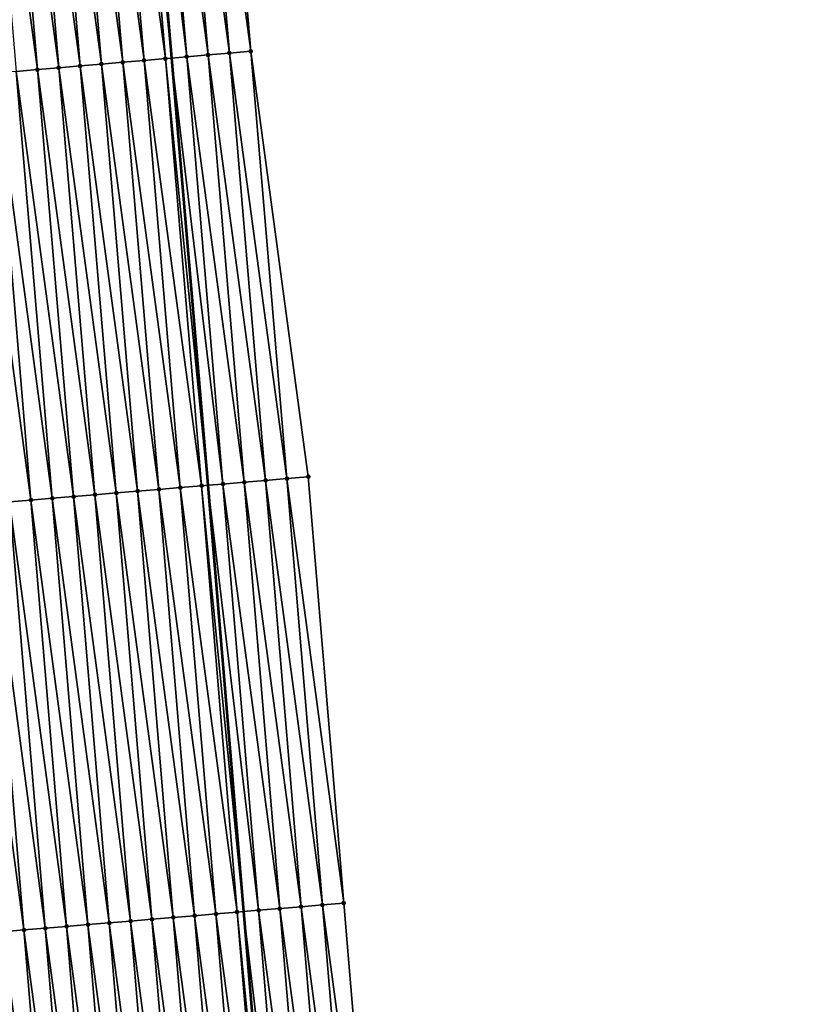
# Model space of a CAD drawing. Header units: feet. Extents: x 2010743 to 2022806, y 818705 to 837694.
# Tile 467 of 531: x 2011379 to 2011415, y 835248 to 835294. Entities that reach past the tile are written whole.
import ezdxf

# ---------------------------------------------------------------- set-up
doc = ezdxf.new("R2010")
doc.units = ezdxf.units.FT
doc.header["$MEASUREMENT"] = 0
doc.layers.add('EP_Travel Lane', color=172, linetype='Continuous', lineweight=53)
doc.layers.add('Road Shots', color=141, linetype='Continuous', lineweight=100)
doc.layers.add('I-77-MM17-21_NB-Surface-Border', color=7, linetype='Continuous')
doc.layers.add('I-77-MM17-21_NB-Surface-TIN', color=7, linetype='Continuous')

msp = doc.modelspace()

# ---------------------------------------------------------------- linework, layer by layer
at = {"layer": 'EP_Travel Lane'}
msp.add_polyline3d([(2011379.312, 835372.214, 318.371), (2011381.056, 835352.225, 318.031), (2011382.767, 835332.301, 317.694), (2011384.479, 835312.378, 317.312), (2011386.19, 835292.454, 316.967), (2011387.882, 835272.486, 316.613), (2011389.546, 835252.558, 316.264), (2011391.209, 835232.631, 315.902), (2011392.873, 835212.703, 315.569), (2011394.511, 835192.678, 315.213), (2011396.105, 835172.745, 314.846), (2011397.698, 835152.812, 314.476), (2011399.292, 835132.879, 314.135), (2011400.636, 835112.865, 313.791), (2011402.157, 835092.926, 313.419), (2011403.665, 835072.96, 313.042), (2011405.164, 835053.02, 312.71), (2011406.664, 835033.079, 312.361), (2011408.155, 835013.121, 312.006), (2011409.641, 834993.18, 311.649), (2011411.127, 834973.239, 311.263), (2011412.568, 834953.201, 310.905), (2011413.972, 834933.254, 310.525), (2011415.376, 834913.306, 310.196)], dxfattribs=at)
at = {"layer": 'I-77-MM17-21_NB-Surface-Border', "color": 3, "linetype": 'Continuous', "lineweight": -3}
msp.add_polyline3d([(2011380.052, 835372.28, 318.349), (2011383.785, 835352.46, 317.933), (2011385.487, 835332.535, 317.594), (2011388.186, 835312.697, 317.177), (2011389.888, 835292.773, 316.824), (2011392.573, 835272.881, 316.432), (2011394.237, 835252.953, 316.074), (2011395.9, 835233.026, 315.722), (2011397.564, 835213.098, 315.381), (2011398.201, 835192.973, 315.069), (2011399.779, 835173.039, 314.697), (2011400.361, 835153.025, 314.383), (2011401.94, 835133.09, 314.039)], dxfattribs=at)
at = {"layer": 'I-77-MM17-21_NB-Surface-TIN', "color": 128, "linetype": 'Continuous', "lineweight": -3}
for points in [[(2011387.895, 835292.601, 316.911), (2011386.193, 835312.526, 317.252), (2011385.197, 835312.44, 317.288)], [(2011388.892, 835292.687, 316.868), (2011387.189, 835312.612, 317.214), (2011386.193, 835312.526, 317.252)], [(2011387.895, 835292.601, 316.911), (2011388.892, 835292.687, 316.868), (2011386.193, 835312.526, 317.252)], [(2011389.888, 835292.773, 316.824), (2011388.186, 835312.697, 317.177), (2011387.189, 835312.612, 317.214)], [(2011388.892, 835292.687, 316.868), (2011389.888, 835292.773, 316.824), (2011387.189, 835312.612, 317.214)], [(2011382.914, 835292.173, 317.038), (2011381.212, 835312.098, 317.386), (2011380.215, 835312.012, 317.403)], [(2011383.91, 835292.259, 317.021), (2011382.208, 835312.183, 317.367), (2011381.212, 835312.098, 317.386)], [(2011382.914, 835292.173, 317.038), (2011383.91, 835292.259, 317.021), (2011381.212, 835312.098, 317.386)], [(2011384.906, 835292.344, 317.003), (2011383.204, 835312.269, 317.348), (2011382.208, 835312.183, 317.367)], [(2011383.91, 835292.259, 317.021), (2011384.906, 835292.344, 317.003), (2011382.208, 835312.183, 317.367)], [(2011385.903, 835292.43, 316.976), (2011384.201, 835312.354, 317.322), (2011383.204, 835312.269, 317.348)], [(2011384.906, 835292.344, 317.003), (2011385.903, 835292.43, 316.976), (2011383.204, 835312.269, 317.348)], [(2011384.201, 835312.354, 317.322), (2011386.19, 835292.454, 316.967), (2011384.479, 835312.378, 317.312)], [(2011385.903, 835292.43, 316.976), (2011386.19, 835292.454, 316.967), (2011384.201, 835312.354, 317.322)], [(2011386.899, 835292.515, 316.947), (2011385.197, 835312.44, 317.288), (2011384.479, 835312.378, 317.312)], [(2011386.899, 835292.515, 316.947), (2011384.479, 835312.378, 317.312), (2011386.19, 835292.454, 316.967)], [(2011386.899, 835292.515, 316.947), (2011387.895, 835292.601, 316.911), (2011385.197, 835312.44, 317.288)], [(2011379.925, 835291.917, 317.078), (2011378.222, 835311.841, 317.431), (2011377.226, 835311.756, 317.444)], [(2011378.928, 835291.832, 317.09), (2011379.925, 835291.917, 317.078), (2011377.226, 835311.756, 317.444)], [(2011380.921, 835292.003, 317.065), (2011379.219, 835311.927, 317.419), (2011378.222, 835311.841, 317.431)], [(2011379.925, 835291.917, 317.078), (2011380.921, 835292.003, 317.065), (2011378.222, 835311.841, 317.431)], [(2011381.917, 835292.088, 317.052), (2011380.215, 835312.012, 317.403), (2011379.219, 835311.927, 317.419)], [(2011380.921, 835292.003, 317.065), (2011381.917, 835292.088, 317.052), (2011379.219, 835311.927, 317.419)], [(2011381.917, 835292.088, 317.052), (2011382.914, 835292.173, 317.038), (2011380.215, 835312.012, 317.403)], [(2011391.576, 835272.797, 316.475), (2011389.888, 835292.773, 316.824), (2011388.892, 835292.687, 316.868)], [(2011391.576, 835272.797, 316.475), (2011392.573, 835272.881, 316.432), (2011389.888, 835292.773, 316.824)], [(2011385.598, 835272.294, 316.67), (2011383.91, 835292.259, 317.021), (2011382.914, 835292.173, 317.038)], [(2011386.594, 835272.378, 316.654), (2011384.906, 835292.344, 317.003), (2011383.91, 835292.259, 317.021)], [(2011385.598, 835272.294, 316.67), (2011386.594, 835272.378, 316.654), (2011383.91, 835292.259, 317.021)], [(2011387.591, 835272.461, 316.62), (2011385.903, 835292.43, 316.976), (2011384.906, 835292.344, 317.003)], [(2011386.594, 835272.378, 316.654), (2011387.591, 835272.461, 316.62), (2011384.906, 835292.344, 317.003)], [(2011385.903, 835292.43, 316.976), (2011387.882, 835272.486, 316.613), (2011386.19, 835292.454, 316.967)], [(2011387.591, 835272.461, 316.62), (2011387.882, 835272.486, 316.613), (2011385.903, 835292.43, 316.976)], [(2011388.587, 835272.545, 316.597), (2011386.899, 835292.515, 316.947), (2011386.19, 835292.454, 316.967)], [(2011388.587, 835272.545, 316.597), (2011386.19, 835292.454, 316.967), (2011387.882, 835272.486, 316.613)], [(2011389.584, 835272.629, 316.557), (2011387.895, 835292.601, 316.911), (2011386.899, 835292.515, 316.947)], [(2011388.587, 835272.545, 316.597), (2011389.584, 835272.629, 316.557), (2011386.899, 835292.515, 316.947)], [(2011390.58, 835272.713, 316.514), (2011388.892, 835292.687, 316.868), (2011387.895, 835292.601, 316.911)], [(2011389.584, 835272.629, 316.557), (2011390.58, 835272.713, 316.514), (2011387.895, 835292.601, 316.911)], [(2011390.58, 835272.713, 316.514), (2011391.576, 835272.797, 316.475), (2011388.892, 835292.687, 316.868)], [(2011380.615, 835271.877, 316.737), (2011378.928, 835291.832, 317.09), (2011377.932, 835291.746, 317.107)], [(2011381.612, 835271.96, 316.725), (2011379.925, 835291.917, 317.078), (2011378.928, 835291.832, 317.09)], [(2011380.615, 835271.877, 316.737), (2011381.612, 835271.96, 316.725), (2011378.928, 835291.832, 317.09)], [(2011382.608, 835272.044, 316.714), (2011380.921, 835292.003, 317.065), (2011379.925, 835291.917, 317.078)], [(2011381.612, 835271.96, 316.725), (2011382.608, 835272.044, 316.714), (2011379.925, 835291.917, 317.078)], [(2011383.605, 835272.127, 316.703), (2011381.917, 835292.088, 317.052), (2011380.921, 835292.003, 317.065)], [(2011382.608, 835272.044, 316.714), (2011383.605, 835272.127, 316.703), (2011380.921, 835292.003, 317.065)], [(2011384.601, 835272.211, 316.686), (2011382.914, 835292.173, 317.038), (2011381.917, 835292.088, 317.052)], [(2011383.605, 835272.127, 316.703), (2011384.601, 835272.211, 316.686), (2011381.917, 835292.088, 317.052)], [(2011384.601, 835272.211, 316.686), (2011385.598, 835272.294, 316.67), (2011382.914, 835292.173, 317.038)], [(2011379.619, 835271.794, 316.753), (2011377.932, 835291.746, 317.107), (2011376.936, 835291.661, 317.123)], [(2011378.622, 835271.71, 316.769), (2011379.619, 835271.794, 316.753), (2011376.936, 835291.661, 317.123)], [(2011379.619, 835271.794, 316.753), (2011380.615, 835271.877, 316.737), (2011377.932, 835291.746, 317.107)], [(2011389.254, 835252.534, 316.274), (2011387.591, 835272.461, 316.62), (2011386.594, 835272.378, 316.654)], [(2011387.591, 835272.461, 316.62), (2011389.546, 835252.558, 316.264), (2011387.882, 835272.486, 316.613)], [(2011389.254, 835252.534, 316.274), (2011389.546, 835252.558, 316.264), (2011387.591, 835272.461, 316.62)], [(2011390.251, 835252.618, 316.239), (2011388.587, 835272.545, 316.597), (2011387.882, 835272.486, 316.613)], [(2011390.251, 835252.618, 316.239), (2011387.882, 835272.486, 316.613), (2011389.546, 835252.558, 316.264)], [(2011391.247, 835252.702, 316.193), (2011389.584, 835272.629, 316.557), (2011388.587, 835272.545, 316.597)], [(2011390.251, 835252.618, 316.239), (2011391.247, 835252.702, 316.193), (2011388.587, 835272.545, 316.597)], [(2011392.244, 835252.785, 316.154), (2011390.58, 835272.713, 316.514), (2011389.584, 835272.629, 316.557)], [(2011391.247, 835252.702, 316.193), (2011392.244, 835252.785, 316.154), (2011389.584, 835272.629, 316.557)], [(2011393.24, 835252.869, 316.112), (2011391.576, 835272.797, 316.475), (2011390.58, 835272.713, 316.514)], [(2011392.244, 835252.785, 316.154), (2011393.24, 835252.869, 316.112), (2011390.58, 835272.713, 316.514)], [(2011394.237, 835252.953, 316.074), (2011392.573, 835272.881, 316.432), (2011391.576, 835272.797, 316.475)], [(2011393.24, 835252.869, 316.112), (2011394.237, 835252.953, 316.074), (2011391.576, 835272.797, 316.475)], [(2011384.272, 835252.116, 316.36), (2011382.608, 835272.044, 316.714), (2011381.612, 835271.96, 316.725)], [(2011385.268, 835252.2, 316.348), (2011383.605, 835272.127, 316.703), (2011382.608, 835272.044, 316.714)], [(2011384.272, 835252.116, 316.36), (2011385.268, 835252.2, 316.348), (2011382.608, 835272.044, 316.714)], [(2011386.265, 835252.283, 316.334), (2011384.601, 835272.211, 316.686), (2011383.605, 835272.127, 316.703)], [(2011385.268, 835252.2, 316.348), (2011386.265, 835252.283, 316.334), (2011383.605, 835272.127, 316.703)], [(2011387.261, 835252.367, 316.318), (2011385.598, 835272.294, 316.67), (2011384.601, 835272.211, 316.686)], [(2011386.265, 835252.283, 316.334), (2011387.261, 835252.367, 316.318), (2011384.601, 835272.211, 316.686)], [(2011388.258, 835252.45, 316.297), (2011386.594, 835272.378, 316.654), (2011385.598, 835272.294, 316.67)], [(2011387.261, 835252.367, 316.318), (2011388.258, 835252.45, 316.297), (2011385.598, 835272.294, 316.67)], [(2011388.258, 835252.45, 316.297), (2011389.254, 835252.534, 316.274), (2011386.594, 835272.378, 316.654)], [(2011379.289, 835251.699, 316.434), (2011377.625, 835271.627, 316.786), (2011376.629, 835271.543, 316.813)], [(2011378.293, 835251.615, 316.465), (2011379.289, 835251.699, 316.434), (2011376.629, 835271.543, 316.813)], [(2011380.286, 835251.782, 316.416), (2011378.622, 835271.71, 316.769), (2011377.625, 835271.627, 316.786)], [(2011379.289, 835251.699, 316.434), (2011380.286, 835251.782, 316.416), (2011377.625, 835271.627, 316.786)], [(2011381.282, 835251.866, 316.4), (2011379.619, 835271.794, 316.753), (2011378.622, 835271.71, 316.769)], [(2011380.286, 835251.782, 316.416), (2011381.282, 835251.866, 316.4), (2011378.622, 835271.71, 316.769)], [(2011382.279, 835251.949, 316.387), (2011380.615, 835271.877, 316.737), (2011379.619, 835271.794, 316.753)], [(2011381.282, 835251.866, 316.4), (2011382.279, 835251.949, 316.387), (2011379.619, 835271.794, 316.753)], [(2011383.275, 835252.033, 316.373), (2011381.612, 835271.96, 316.725), (2011380.615, 835271.877, 316.737)], [(2011382.279, 835251.949, 316.387), (2011383.275, 835252.033, 316.373), (2011380.615, 835271.877, 316.737)], [(2011383.275, 835252.033, 316.373), (2011384.272, 835252.116, 316.36), (2011381.612, 835271.96, 316.725)], [(2011392.911, 835232.774, 315.842), (2011391.247, 835252.702, 316.193), (2011390.251, 835252.618, 316.239)], [(2011393.907, 835232.858, 315.799), (2011392.244, 835252.785, 316.154), (2011391.247, 835252.702, 316.193)], [(2011392.911, 835232.774, 315.842), (2011393.907, 835232.858, 315.799), (2011391.247, 835252.702, 316.193)], [(2011394.904, 835232.942, 315.759), (2011393.24, 835252.869, 316.112), (2011392.244, 835252.785, 316.154)], [(2011393.907, 835232.858, 315.799), (2011394.904, 835232.942, 315.759), (2011392.244, 835252.785, 316.154)], [(2011395.9, 835233.026, 315.722), (2011394.237, 835252.953, 316.074), (2011393.24, 835252.869, 316.112)], [(2011394.904, 835232.942, 315.759), (2011395.9, 835233.026, 315.722), (2011393.24, 835252.869, 316.112)], [(2011387.928, 835232.356, 315.968), (2011386.265, 835252.283, 316.334), (2011385.268, 835252.2, 316.348)], [(2011388.925, 835232.439, 315.955), (2011387.261, 835252.367, 316.318), (2011386.265, 835252.283, 316.334)], [(2011387.928, 835232.356, 315.968), (2011388.925, 835232.439, 315.955), (2011386.265, 835252.283, 316.334)], [(2011389.921, 835232.523, 315.937), (2011388.258, 835252.45, 316.297), (2011387.261, 835252.367, 316.318)], [(2011388.925, 835232.439, 315.955), (2011389.921, 835232.523, 315.937), (2011387.261, 835252.367, 316.318)], [(2011390.918, 835232.606, 315.912), (2011389.254, 835252.534, 316.274), (2011388.258, 835252.45, 316.297)], [(2011389.921, 835232.523, 315.937), (2011390.918, 835232.606, 315.912), (2011388.258, 835252.45, 316.297)], [(2011389.254, 835252.534, 316.274), (2011391.209, 835232.631, 315.902), (2011389.546, 835252.558, 316.264)], [(2011390.918, 835232.606, 315.912), (2011391.209, 835232.631, 315.902), (2011389.254, 835252.534, 316.274)], [(2011391.914, 835232.69, 315.879), (2011390.251, 835252.618, 316.239), (2011389.546, 835252.558, 316.264)], [(2011391.914, 835232.69, 315.879), (2011389.546, 835252.558, 316.264), (2011391.209, 835232.631, 315.902)], [(2011391.914, 835232.69, 315.879), (2011392.911, 835232.774, 315.842), (2011390.251, 835252.618, 316.239)], [(2011381.949, 835231.855, 316.046), (2011380.286, 835251.782, 316.416), (2011379.289, 835251.699, 316.434)], [(2011382.946, 835231.939, 316.034), (2011381.282, 835251.866, 316.4), (2011380.286, 835251.782, 316.416)], [(2011381.949, 835231.855, 316.046), (2011382.946, 835231.939, 316.034), (2011380.286, 835251.782, 316.416)], [(2011383.942, 835232.022, 316.021), (2011382.279, 835251.949, 316.387), (2011381.282, 835251.866, 316.4)], [(2011382.946, 835231.939, 316.034), (2011383.942, 835232.022, 316.021), (2011381.282, 835251.866, 316.4)], [(2011384.939, 835232.106, 316.007), (2011383.275, 835252.033, 316.373), (2011382.279, 835251.949, 316.387)], [(2011383.942, 835232.022, 316.021), (2011384.939, 835232.106, 316.007), (2011382.279, 835251.949, 316.387)], [(2011385.935, 835232.189, 315.997), (2011384.272, 835252.116, 316.36), (2011383.275, 835252.033, 316.373)], [(2011384.939, 835232.106, 316.007), (2011385.935, 835232.189, 315.997), (2011383.275, 835252.033, 316.373)], [(2011386.932, 835232.272, 315.984), (2011385.268, 835252.2, 316.348), (2011384.272, 835252.116, 316.36)], [(2011385.935, 835232.189, 315.997), (2011386.932, 835232.272, 315.984), (2011384.272, 835252.116, 316.36)], [(2011386.932, 835232.272, 315.984), (2011387.928, 835232.356, 315.968), (2011385.268, 835252.2, 316.348)], [(2011379.956, 835231.688, 316.085), (2011378.293, 835251.615, 316.465), (2011377.307, 835251.533, 316.463)], [(2011379.956, 835231.688, 316.085), (2011377.307, 835251.533, 316.463), (2011378.97, 835231.606, 316.097)], [(2011380.953, 835231.772, 316.063), (2011379.289, 835251.699, 316.434), (2011378.293, 835251.615, 316.465)], [(2011379.956, 835231.688, 316.085), (2011380.953, 835231.772, 316.063), (2011378.293, 835251.615, 316.465)], [(2011380.953, 835231.772, 316.063), (2011381.949, 835231.855, 316.046), (2011379.289, 835251.699, 316.434)]]:
    msp.add_3dface(points, dxfattribs=at)
at = {"layer": 'Road Shots', "lineweight": 100}
for p in [(2011389.888, 835292.773, 316.824), (2011383.91, 835292.259, 317.021), (2011384.906, 835292.344, 317.003), (2011385.903, 835292.43, 316.976), (2011386.899, 835292.515, 316.947), (2011387.895, 835292.601, 316.911), (2011388.892, 835292.687, 316.868), (2011379.925, 835291.917, 317.078), (2011380.921, 835292.003, 317.065), (2011381.917, 835292.088, 317.052), (2011382.914, 835292.173, 317.038), (2011387.591, 835272.461, 316.62), (2011388.587, 835272.545, 316.597), (2011389.584, 835272.629, 316.557), (2011390.58, 835272.713, 316.514), (2011391.576, 835272.797, 316.475), (2011392.573, 835272.881, 316.432), (2011382.608, 835272.044, 316.714), (2011383.605, 835272.127, 316.703), (2011384.601, 835272.211, 316.686), (2011385.598, 835272.294, 316.67), (2011386.594, 835272.378, 316.654), (2011379.619, 835271.794, 316.753), (2011380.615, 835271.877, 316.737), (2011381.612, 835271.96, 316.725), (2011391.247, 835252.702, 316.193), (2011392.244, 835252.785, 316.154), (2011393.24, 835252.869, 316.112), (2011394.237, 835252.953, 316.074), (2011386.265, 835252.283, 316.334), (2011387.261, 835252.367, 316.318), (2011388.258, 835252.45, 316.297), (2011389.254, 835252.534, 316.274), (2011390.251, 835252.618, 316.239), (2011380.286, 835251.782, 316.416), (2011381.282, 835251.866, 316.4), (2011382.279, 835251.949, 316.387), (2011383.275, 835252.033, 316.373), (2011384.272, 835252.116, 316.36), (2011385.268, 835252.2, 316.348), (2011379.289, 835251.699, 316.434)]:
    msp.add_point(p, dxfattribs=at)

doc.saveas('drawing.dxf')
